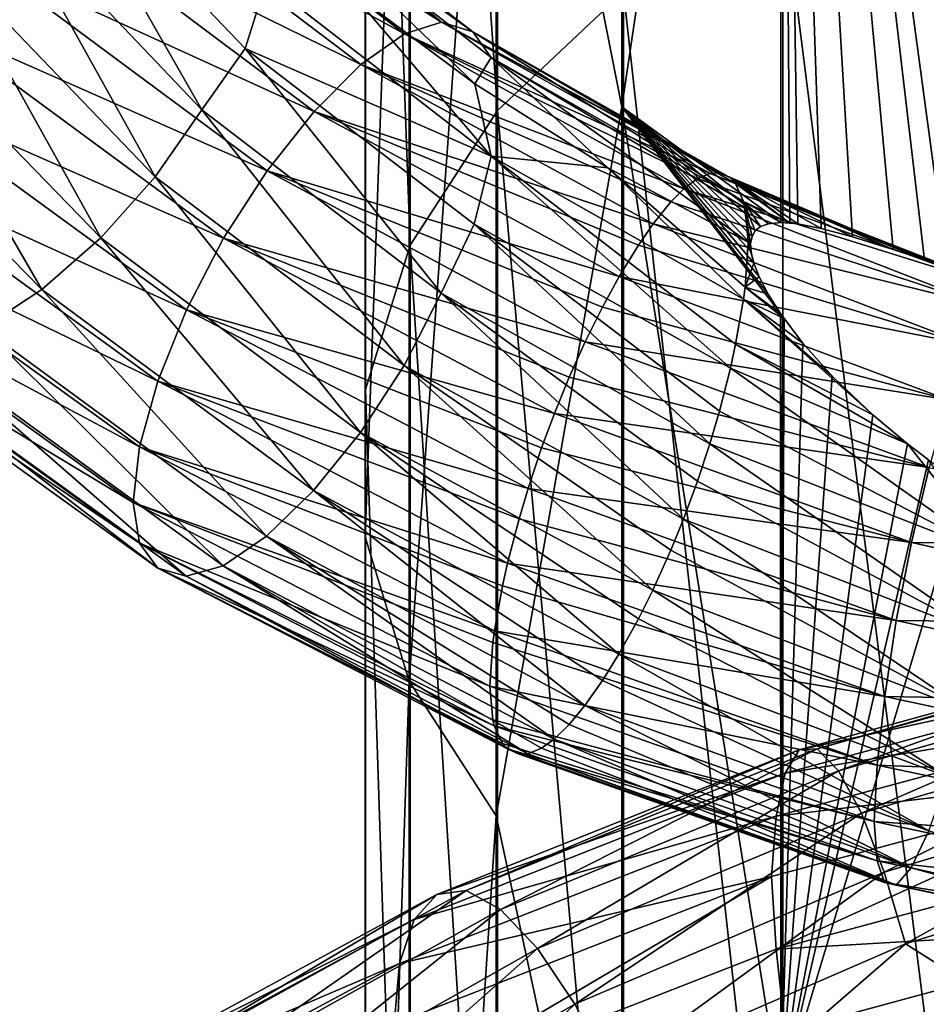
# Model space of a CAD drawing. Header units: metres. Extents: x -109 to 109, y -452 to 89.
# Tile 362 of 656: x -11.33 to -3.79, y -67.51 to -59.33. Entities that reach past the tile are written whole.
import ezdxf

# ---------------------------------------------------------------- set-up
doc = ezdxf.new("R2010")
doc.units = ezdxf.units.M
doc.layers.add('solid_k244270000c71_000_02', color=7, linetype='CONTINUOUS')

msp = doc.modelspace()

# ---------------------------------------------------------------- linework, layer by layer
at = {"layer": 'solid_k244270000c71_000_02'}
for points in [[(-8.079568, -49.626648, 802.334106), (-7.353192, -60.084064, 815.31958), (-7.353192, -48.41634, 803.416504)], [(-7.353192, -48.41634, 803.416504), (-7.353192, -60.084064, 815.31958), (-6.304805, -59.094032, 816.361084)], [(-8.452125, -50.923141, 801.174622), (-8.079568, -61.202744, 814.1427), (-8.079568, -49.626648, 802.334106)], [(-8.079568, -49.626648, 802.334106), (-8.079568, -61.202744, 814.1427), (-7.353192, -60.084064, 815.31958)], [(-6.320303, -50.138226, 790.194397), (-6.320303, -60.052864, 801.309692), (-7.364774, -54.758068, 797.745056)], [(-4.999055, -51.143112, 789.540894), (-6.320303, -60.052864, 801.309692), (-6.320303, -50.138226, 790.194397)], [(-8.454546, -52.249043, 799.988892), (-8.452125, -62.401081, 812.882019), (-8.452125, -50.923141, 801.174622)], [(-8.452125, -50.923141, 801.174622), (-8.452125, -62.401081, 812.882019), (-8.079568, -61.202744, 814.1427)], [(-4.999055, -51.143112, 789.540894), (-4.999177, -61.015141, 800.592041), (-6.320303, -60.052864, 801.309692)], [(-4.922729, -61.018848, 800.516785), (-4.999177, -61.015141, 800.592041), (-4.999055, -51.143112, 789.540894)], [(-4.857844, -61.026493, 800.458923), (-4.922729, -61.018848, 800.516785), (-4.999055, -51.143112, 789.540894)], [(-4.664335, -61.064194, 800.309448), (-4.857844, -61.026493, 800.458923), (-4.999055, -51.143112, 789.540894)], [(-4.403147, -61.134296, 800.144775), (-4.664335, -61.064194, 800.309448), (-4.999055, -51.143112, 789.540894)], [(-4.064228, -61.239521, 799.973267), (-4.403147, -61.134296, 800.144775), (-4.999055, -51.143112, 789.540894)], [(-3.802751, -61.324833, 799.86499), (-4.064228, -61.239521, 799.973267), (-4.999055, -51.143112, 789.540894)], [(-3.614272, -61.386795, 799.797546), (-3.802751, -61.324833, 799.86499), (-4.999055, -51.143112, 789.540894)], [(-3.458888, -55.403393, 793.174133), (-3.614272, -61.386795, 799.797546), (-4.999055, -51.143112, 789.540894)], [(-8.454546, -52.249043, 799.988892), (-8.454546, -63.626602, 811.592773), (-8.452125, -62.401081, 812.882019)], [(-8.086726, -53.546288, 798.828735), (-8.454546, -63.626602, 811.592773), (-8.454546, -52.249043, 799.988892)], [(-8.086726, -53.546288, 798.828735), (-8.086726, -64.825638, 810.331421), (-8.454546, -63.626602, 811.592773)], [(-7.364774, -54.758068, 797.745056), (-8.086726, -64.825638, 810.331421), (-8.086726, -53.546288, 798.828735)], [(-7.364774, -54.758068, 797.745056), (-7.364774, -65.945679, 809.153137), (-8.086726, -64.825638, 810.331421)], [(-6.320303, -60.052864, 801.309692), (-7.364774, -65.945679, 809.153137), (-7.364774, -54.758068, 797.745056)], [(-4.980319, -58.276005, 817.221619), (-3.437735, -70.479126, 828.963196), (-3.437735, -57.665802, 817.863586)], [(-9.808057, -57.81488, 800.373718), (-7.819092, -59.35041, 799.733765), (-10.1937, -57.864048, 799.819397)], [(-9.470781, -57.950878, 800.933594), (-7.819092, -59.35041, 799.733765), (-9.808057, -57.81488, 800.373718)], [(-11.493948, -58.310589, 803.688354), (-9.811501, -60.078236, 802.805603), (-11.067486, -57.878475, 803.454956)], [(-9.811501, -60.078236, 802.805603), (-9.450731, -59.567513, 802.639404), (-11.067486, -57.878475, 803.454956)], [(-9.27632, -59.014847, 802.371216), (-11.067486, -57.878475, 803.454956), (-9.450731, -59.567513, 802.639404)], [(-10.1937, -57.864048, 799.819397), (-8.126532, -59.445431, 799.140015), (-10.647407, -58.066452, 799.325378)], [(-7.819092, -59.35041, 799.733765), (-8.126532, -59.445431, 799.140015), (-10.1937, -57.864048, 799.819397)], [(-9.470781, -57.950878, 800.933594), (-7.559187, -59.429436, 800.333069), (-7.819092, -59.35041, 799.733765)], [(-9.279529, -58.18811, 801.48938), (-7.559187, -59.429436, 800.333069), (-9.470781, -57.950878, 800.933594)], [(-11.033219, -58.039371, 826.512878), (-12.257858, -59.879242, 825.399719), (-11.657866, -58.56633, 825.448608)], [(-11.845931, -59.180672, 826.575989), (-12.257858, -59.879242, 825.399719), (-11.033219, -58.039371, 826.512878)], [(-10.647407, -58.066452, 799.325378), (-8.488232, -59.701176, 798.598145), (-11.136742, -58.399944, 798.919434)], [(-8.126532, -59.445431, 799.140015), (-8.488232, -59.701176, 798.598145), (-10.647407, -58.066452, 799.325378)], [(-9.279529, -58.18811, 801.48938), (-8.580515, -59.086941, 801.746826), (-7.542921, -59.861629, 801.443481)], [(-9.279529, -58.18811, 801.48938), (-7.542921, -59.861629, 801.443481), (-7.406876, -59.642532, 800.905579)], [(-9.279529, -58.18811, 801.48938), (-7.406876, -59.642532, 800.905579), (-7.559187, -59.429436, 800.333069)], [(-11.946653, -58.81514, 803.734253), (-10.19794, -60.634396, 802.795959), (-11.493948, -58.310589, 803.688354)], [(-10.19794, -60.634396, 802.795959), (-9.811501, -60.078236, 802.805603), (-11.493948, -58.310589, 803.688354)], [(-6.304805, -59.094032, 816.361084), (-4.980319, -71.035332, 828.273987), (-4.980319, -58.276005, 817.221619)], [(-4.980319, -58.276005, 817.221619), (-4.980319, -71.035332, 828.273987), (-3.437735, -70.479126, 828.963196)], [(-11.136742, -58.399944, 798.919434), (-8.878335, -60.091621, 798.139099), (-11.626254, -58.83567, 798.625977)], [(-8.488232, -59.701176, 798.598145), (-8.878335, -60.091621, 798.139099), (-11.136742, -58.399944, 798.919434)], [(-12.478783, -59.260578, 803.630859), (-10.652178, -61.14135, 802.629089), (-11.946653, -58.81514, 803.734253)], [(-10.652178, -61.14135, 802.629089), (-10.19794, -60.634396, 802.795959), (-11.946653, -58.81514, 803.734253)], [(-11.626254, -58.83567, 798.625977), (-9.268579, -60.583691, 797.791199), (-12.080492, -59.345051, 798.469299)], [(-8.878335, -60.091621, 798.139099), (-9.268579, -60.583691, 797.791199), (-11.626254, -58.83567, 798.625977)], [(-9.27632, -59.014847, 802.371216), (-9.450731, -59.567513, 802.639404), (-7.405329, -60.463322, 801.779236)], [(-9.27632, -59.014847, 802.371216), (-7.405329, -60.463322, 801.779236), (-8.580515, -59.086941, 801.746826)], [(-7.405329, -60.463322, 801.779236), (-7.542921, -59.861629, 801.443481), (-8.580515, -59.086941, 801.746826)], [(-7.353192, -60.084064, 815.31958), (-6.304805, -71.780983, 827.349976), (-6.304805, -59.094032, 816.361084)], [(-6.304805, -59.094032, 816.361084), (-6.304805, -71.780983, 827.349976), (-4.980319, -71.035332, 828.273987)], [(-13.052236, -59.622086, 803.393799), (-11.14169, -61.56995, 802.325317), (-12.478783, -59.260578, 803.630859)], [(-11.14169, -61.56995, 802.325317), (-10.652178, -61.14135, 802.629089), (-12.478783, -59.260578, 803.630859)], [(-12.080492, -59.345051, 798.469299), (-9.630704, -61.144577, 797.582458), (-12.466932, -59.898079, 798.467041)], [(-9.268579, -60.583691, 797.791199), (-9.630704, -61.144577, 797.582458), (-12.080492, -59.345051, 798.469299)], [(-7.819092, -59.35041, 799.733765), (-5.585998, -60.605957, 799.338806), (-8.126532, -59.445431, 799.140015)], [(-7.819092, -59.35041, 799.733765), (-5.416039, -60.643307, 799.969055), (-5.508517, -60.601524, 799.603149)], [(-7.559187, -59.429436, 800.333069), (-5.416039, -60.643307, 799.969055), (-7.819092, -59.35041, 799.733765)], [(-7.819092, -59.35041, 799.733765), (-5.508517, -60.601524, 799.603149), (-5.585998, -60.605957, 799.338806)], [(-8.126532, -59.445431, 799.140015), (-5.804307, -60.734268, 798.718323), (-8.488232, -59.701176, 798.598145)], [(-8.126532, -59.445431, 799.140015), (-5.585998, -60.605957, 799.338806), (-5.69024, -60.649525, 799.023438)], [(-8.126532, -59.445431, 799.140015), (-5.69024, -60.649525, 799.023438), (-5.804307, -60.734268, 798.718323)], [(-7.559187, -59.429436, 800.333069), (-5.373916, -60.68972, 800.164978), (-5.416039, -60.643307, 799.969055)], [(-7.559187, -59.429436, 800.333069), (-5.307696, -60.839451, 800.554688), (-5.373916, -60.68972, 800.164978)], [(-7.406876, -59.642532, 800.905579), (-5.307696, -60.839451, 800.554688), (-7.559187, -59.429436, 800.333069)], [(-9.811501, -60.078236, 802.805603), (-7.821838, -61.602707, 802.138428), (-9.450731, -59.567513, 802.639404)], [(-7.821838, -61.602707, 802.138428), (-7.548242, -61.027176, 802.026367), (-9.450731, -59.567513, 802.639404)], [(-7.405329, -60.463322, 801.779236), (-9.450731, -59.567513, 802.639404), (-7.548242, -61.027176, 802.026367)], [(-11.631026, -61.893616, 801.911499), (-11.14169, -61.56995, 802.325317), (-13.052236, -59.622086, 803.393799)], [(-7.406876, -59.642532, 800.905579), (-7.542921, -59.861629, 801.443481), (-6.436108, -60.560139, 801.208069)], [(-7.406876, -59.642532, 800.905579), (-5.270255, -61.178139, 801.045288), (-5.295183, -60.892143, 800.654297)], [(-7.406876, -59.642532, 800.905579), (-6.436108, -60.560139, 801.208069), (-5.270255, -61.178139, 801.045288)], [(-7.406876, -59.642532, 800.905579), (-5.295183, -60.892143, 800.654297), (-5.307696, -60.839451, 800.554688)], [(-8.488232, -59.701176, 798.598145), (-6.060238, -61.026154, 798.143921), (-8.878335, -60.091621, 798.139099)], [(-8.488232, -59.701176, 798.598145), (-5.912486, -60.842968, 798.459595), (-6.060238, -61.026154, 798.143921)], [(-8.488232, -59.701176, 798.598145), (-5.804307, -60.734268, 798.718323), (-5.912486, -60.842968, 798.459595)], [(-7.405329, -60.463322, 801.779236), (-6.436108, -60.560139, 801.208069), (-7.542921, -59.861629, 801.443481)], [(-12.466932, -59.898079, 798.467041), (-9.938777, -61.740433, 797.533997), (-12.764866, -60.457623, 798.609863)], [(-9.630704, -61.144577, 797.582458), (-9.938777, -61.740433, 797.533997), (-12.466932, -59.898079, 798.467041)], [(-6.320303, -60.052864, 801.309692), (-6.320303, -70.789749, 811.632874), (-7.364774, -65.945679, 809.153137)], [(-4.999055, -68.295242, 807.749084), (-6.320303, -70.789749, 811.632874), (-6.320303, -60.052864, 801.309692)], [(-5.001446, -61.769688, 801.372131), (-4.999055, -68.295242, 807.749084), (-6.320303, -60.052864, 801.309692)], [(-5.103195, -61.609566, 801.315613), (-5.001446, -61.769688, 801.372131), (-6.320303, -60.052864, 801.309692)], [(-5.178629, -61.465115, 801.24939), (-5.103195, -61.609566, 801.315613), (-6.320303, -60.052864, 801.309692)], [(-5.223272, -61.351635, 801.18219), (-5.178629, -61.465115, 801.24939), (-6.320303, -60.052864, 801.309692)], [(-5.245468, -61.260628, 801.113342), (-5.223272, -61.351635, 801.18219), (-6.320303, -60.052864, 801.309692)], [(-5.249494, -61.18816, 801.043152), (-5.245468, -61.260628, 801.113342), (-6.320303, -60.052864, 801.309692)], [(-5.237923, -61.130501, 800.970581), (-5.249494, -61.18816, 801.043152), (-6.320303, -60.052864, 801.309692)], [(-5.211132, -61.0844, 800.892944), (-5.237923, -61.130501, 800.970581), (-6.320303, -60.052864, 801.309692)], [(-5.166687, -61.048676, 800.806702), (-5.211132, -61.0844, 800.892944), (-6.320303, -60.052864, 801.309692)], [(-5.099658, -61.024536, 800.708618), (-5.166687, -61.048676, 800.806702), (-6.320303, -60.052864, 801.309692)], [(-4.999177, -61.015141, 800.592041), (-5.099658, -61.024536, 800.708618), (-6.320303, -60.052864, 801.309692)], [(-10.19794, -60.634396, 802.795959), (-8.129911, -62.20129, 802.082275), (-9.811501, -60.078236, 802.805603)], [(-8.129911, -62.20129, 802.082275), (-7.821838, -61.602707, 802.138428), (-9.811501, -60.078236, 802.805603)], [(-8.878335, -60.091621, 798.139099), (-6.341973, -61.463356, 797.637634), (-9.268579, -60.583691, 797.791199)], [(-8.878335, -60.091621, 798.139099), (-6.181567, -61.201405, 797.911682), (-6.341973, -61.463356, 797.637634)], [(-8.878335, -60.091621, 798.139099), (-6.060238, -61.026154, 798.143921), (-6.181567, -61.201405, 797.911682)], [(-8.079568, -61.202744, 814.1427), (-7.353192, -72.683418, 826.231689), (-7.353192, -60.084064, 815.31958)], [(-7.353192, -60.084064, 815.31958), (-7.353192, -72.683418, 826.231689), (-6.304805, -71.780983, 827.349976)], [(-12.764866, -60.457623, 798.609863), (-10.176293, -62.331852, 797.639099), (-12.956569, -60.985062, 798.882446)], [(-9.938777, -61.740433, 797.533997), (-10.176293, -62.331852, 797.639099), (-12.764866, -60.457623, 798.609863)], [(-7.405329, -60.463322, 801.779236), (-7.548242, -61.027176, 802.026367), (-5.417439, -62.225189, 801.647339)], [(-7.405329, -60.463322, 801.779236), (-5.417439, -62.225189, 801.647339), (-5.373916, -62.026531, 801.587341)], [(-7.405329, -60.463322, 801.779236), (-5.373916, -62.026531, 801.587341), (-5.30843, -61.652065, 801.416748)], [(-7.405329, -60.463322, 801.779236), (-5.30843, -61.652065, 801.416748), (-6.436108, -60.560139, 801.208069)], [(-9.268579, -60.583691, 797.791199), (-6.624467, -62.005466, 797.243103), (-9.630704, -61.144577, 797.582458)], [(-9.268579, -60.583691, 797.791199), (-6.480742, -61.716518, 797.429504), (-6.624467, -62.005466, 797.243103)], [(-9.268579, -60.583691, 797.791199), (-6.341973, -61.463356, 797.637634), (-6.480742, -61.716518, 797.429504)], [(-6.436108, -60.560139, 801.208069), (-5.295183, -61.550701, 801.35498), (-5.270255, -61.178139, 801.045288)], [(-6.436108, -60.560139, 801.208069), (-5.30843, -61.652065, 801.416748), (-5.295183, -61.550701, 801.35498)], [(-5.69024, -60.649525, 799.023438), (-5.585998, -60.605957, 799.338806), (-3.202765, -61.546757, 799.220276)], [(-5.585998, -60.605957, 799.338806), (-5.508517, -60.601524, 799.603149), (-3.802751, -61.324833, 799.86499)], [(-5.585998, -60.605957, 799.338806), (-3.802751, -61.324833, 799.86499), (-3.614272, -61.386795, 799.797546)], [(-5.585998, -60.605957, 799.338806), (-3.614272, -61.386795, 799.797546), (-3.469461, -61.434212, 799.751099)], [(-3.202765, -61.546757, 799.220276), (-5.585998, -60.605957, 799.338806), (-3.469461, -61.434212, 799.751099)], [(-5.508517, -60.601524, 799.603149), (-5.416039, -60.643307, 799.969055), (-3.802751, -61.324833, 799.86499)], [(-10.652178, -61.14135, 802.629089), (-8.492035, -62.758747, 801.862427), (-10.19794, -60.634396, 802.795959)], [(-8.492035, -62.758747, 801.862427), (-8.129911, -62.20129, 802.082275), (-10.19794, -60.634396, 802.795959)], [(-5.69024, -60.649525, 799.023438), (-3.202765, -61.546757, 799.220276), (-5.804307, -60.734268, 798.718323)], [(-5.416039, -60.643307, 799.969055), (-4.922729, -61.018848, 800.516785), (-4.857844, -61.026493, 800.458923)], [(-5.373916, -60.68972, 800.164978), (-4.922729, -61.018848, 800.516785), (-5.416039, -60.643307, 799.969055)], [(-5.416039, -60.643307, 799.969055), (-4.857844, -61.026493, 800.458923), (-4.664335, -61.064194, 800.309448)], [(-5.416039, -60.643307, 799.969055), (-4.664335, -61.064194, 800.309448), (-4.403147, -61.134296, 800.144775)], [(-5.416039, -60.643307, 799.969055), (-4.403147, -61.134296, 800.144775), (-4.064228, -61.239521, 799.973267)], [(-5.416039, -60.643307, 799.969055), (-4.064228, -61.239521, 799.973267), (-3.802751, -61.324833, 799.86499)], [(-5.373916, -60.68972, 800.164978), (-5.307696, -60.839451, 800.554688), (-4.922729, -61.018848, 800.516785)], [(-5.804307, -60.734268, 798.718323), (-3.302074, -61.705887, 798.576538), (-5.912486, -60.842968, 798.459595)], [(-5.804307, -60.734268, 798.718323), (-3.202765, -61.546757, 799.220276), (-3.302074, -61.705887, 798.576538)], [(-3.302074, -61.705887, 798.576538), (-6.060238, -61.026154, 798.143921), (-5.912486, -60.842968, 798.459595)], [(-5.307696, -60.839451, 800.554688), (-5.249494, -61.18816, 801.043152), (-5.237923, -61.130501, 800.970581)], [(-5.307696, -60.839451, 800.554688), (-5.259877, -61.183151, 801.04425), (-5.249494, -61.18816, 801.043152)], [(-5.307696, -60.839451, 800.554688), (-5.237923, -61.130501, 800.970581), (-5.211132, -61.0844, 800.892944)], [(-5.307696, -60.839451, 800.554688), (-5.211132, -61.0844, 800.892944), (-5.166687, -61.048676, 800.806702)], [(-5.307696, -60.839451, 800.554688), (-5.166687, -61.048676, 800.806702), (-5.099658, -61.024536, 800.708618)], [(-5.307696, -60.839451, 800.554688), (-5.099658, -61.024536, 800.708618), (-4.999177, -61.015141, 800.592041)], [(-5.307696, -60.839451, 800.554688), (-4.999177, -61.015141, 800.592041), (-4.922729, -61.018848, 800.516785)], [(-5.307696, -60.839451, 800.554688), (-5.295183, -60.892143, 800.654297), (-5.259877, -61.183151, 801.04425)], [(-5.295183, -60.892143, 800.654297), (-5.270255, -61.178139, 801.045288), (-5.259877, -61.183151, 801.04425)], [(-12.956569, -60.985062, 798.882446), (-10.329122, -62.87838, 797.884827), (-13.024238, -61.44165, 799.269653)], [(-10.176293, -62.331852, 797.639099), (-10.329122, -62.87838, 797.884827), (-12.956569, -60.985062, 798.882446)], [(-7.821838, -61.602707, 802.138428), (-5.587961, -62.852268, 801.722046), (-7.548242, -61.027176, 802.026367)], [(-7.548242, -61.027176, 802.026367), (-5.587961, -62.852268, 801.722046), (-5.508517, -62.581779, 801.710205)], [(-7.548242, -61.027176, 802.026367), (-5.508517, -62.581779, 801.710205), (-5.417439, -62.225189, 801.647339)], [(-6.060238, -61.026154, 798.143921), (-3.449044, -62.026958, 797.973206), (-6.181567, -61.201405, 797.911682)], [(-3.302074, -61.705887, 798.576538), (-3.449044, -62.026958, 797.973206), (-6.060238, -61.026154, 798.143921)], [(-11.14169, -61.56995, 802.325317), (-8.88228, -63.242374, 801.502808), (-10.652178, -61.14135, 802.629089)], [(-8.88228, -63.242374, 801.502808), (-8.492035, -62.758747, 801.862427), (-10.652178, -61.14135, 802.629089)], [(-9.630704, -61.144577, 797.582458), (-6.880952, -62.60099, 796.997253), (-9.938777, -61.740433, 797.533997)], [(-9.630704, -61.144577, 797.582458), (-6.757301, -62.299416, 797.100098), (-6.880952, -62.60099, 796.997253)], [(-9.630704, -61.144577, 797.582458), (-6.624467, -62.005466, 797.243103), (-6.757301, -62.299416, 797.100098)], [(-8.452125, -62.401081, 812.882019), (-8.079568, -73.703125, 824.96814), (-8.079568, -61.202744, 814.1427)], [(-8.079568, -61.202744, 814.1427), (-8.079568, -73.703125, 824.96814), (-7.353192, -72.683418, 826.231689)], [(-3.449044, -62.026958, 797.973206), (-6.341973, -61.463356, 797.637634), (-6.181567, -61.201405, 797.911682)], [(-5.295183, -61.550701, 801.35498), (-5.223272, -61.351635, 801.18219), (-5.270255, -61.178139, 801.045288)], [(-5.270255, -61.178139, 801.045288), (-5.223272, -61.351635, 801.18219), (-5.245468, -61.260628, 801.113342)], [(-5.259877, -61.183151, 801.04425), (-5.270255, -61.178139, 801.045288), (-5.245468, -61.260628, 801.113342)], [(-5.259877, -61.183151, 801.04425), (-5.245468, -61.260628, 801.113342), (-5.249494, -61.18816, 801.043152)], [(-5.295183, -61.550701, 801.35498), (-5.178629, -61.465115, 801.24939), (-5.223272, -61.351635, 801.18219)], [(-13.024238, -61.44165, 799.269653), (-10.381659, -63.340355, 798.258118), (-12.957888, -61.791096, 799.748413)], [(-10.329122, -62.87838, 797.884827), (-10.381659, -63.340355, 798.258118), (-13.024238, -61.44165, 799.269653)], [(-6.341973, -61.463356, 797.637634), (-3.607556, -62.487411, 797.445923), (-6.480742, -61.716518, 797.429504)], [(-3.449044, -62.026958, 797.973206), (-3.607556, -62.487411, 797.445923), (-6.341973, -61.463356, 797.637634)], [(-5.295183, -61.550701, 801.35498), (-5.103195, -61.609566, 801.315613), (-5.178629, -61.465115, 801.24939)], [(-11.631026, -61.893616, 801.911499), (-9.272384, -63.621712, 801.034607), (-11.14169, -61.56995, 802.325317)], [(-9.272384, -63.621712, 801.034607), (-8.88228, -63.242374, 801.502808), (-11.14169, -61.56995, 802.325317)], [(-8.129911, -62.20129, 802.082275), (-5.806716, -63.479309, 801.630737), (-7.821838, -61.602707, 802.138428)], [(-7.821838, -61.602707, 802.138428), (-5.69024, -63.163353, 801.698181), (-5.587961, -62.852268, 801.722046)], [(-7.821838, -61.602707, 802.138428), (-5.806716, -63.479309, 801.630737), (-5.69024, -63.163353, 801.698181)], [(-5.295183, -61.550701, 801.35498), (-5.30843, -61.652065, 801.416748), (-4.971287, -61.812832, 801.385071)], [(-5.295183, -61.550701, 801.35498), (-5.001446, -61.769688, 801.372131), (-5.103195, -61.609566, 801.315613)], [(-5.295183, -61.550701, 801.35498), (-4.985667, -61.792446, 801.379028), (-5.001446, -61.769688, 801.372131)], [(-5.295183, -61.550701, 801.35498), (-4.971287, -61.812832, 801.385071), (-4.985667, -61.792446, 801.379028)], [(-5.373916, -62.026531, 801.587341), (-4.233225, -62.613369, 801.521851), (-5.30843, -61.652065, 801.416748)], [(-5.30843, -61.652065, 801.416748), (-4.233225, -62.613369, 801.521851), (-4.570248, -62.290562, 801.484314)], [(-5.30843, -61.652065, 801.416748), (-4.570248, -62.290562, 801.484314), (-4.814408, -62.016968, 801.435974)], [(-5.30843, -61.652065, 801.416748), (-4.814408, -62.016968, 801.435974), (-4.971287, -61.812832, 801.385071)], [(-9.938777, -61.740433, 797.533997), (-7.099749, -63.225765, 796.913818), (-10.176293, -62.331852, 797.639099)], [(-9.938777, -61.740433, 797.533997), (-6.987163, -62.88731, 796.938477), (-7.099749, -63.225765, 796.913818)], [(-9.938777, -61.740433, 797.533997), (-6.880952, -62.60099, 796.997253), (-6.987163, -62.88731, 796.938477)], [(-3.607556, -62.487411, 797.445923), (-6.624467, -62.005466, 797.243103), (-6.480742, -61.716518, 797.429504)], [(-4.985667, -61.792446, 801.379028), (-4.999055, -68.295242, 807.749084), (-5.001446, -61.769688, 801.372131)], [(-12.957888, -61.791096, 799.748413), (-10.330173, -63.678188, 798.738647), (-12.767336, -62.025227, 800.294128)], [(-10.381659, -63.340355, 798.258118), (-10.330173, -63.678188, 798.738647), (-12.957888, -61.791096, 799.748413)], [(-4.985667, -61.792446, 801.379028), (-4.971287, -61.812832, 801.385071), (-4.999055, -68.295242, 807.749084)], [(-4.971287, -61.812832, 801.385071), (-4.814408, -62.016968, 801.435974), (-4.999055, -68.295242, 807.749084)], [(-12.084732, -62.086037, 801.414368), (-9.634084, -63.866566, 800.488525), (-11.631026, -61.893616, 801.911499)], [(-9.634084, -63.866566, 800.488525), (-9.272384, -63.621712, 801.034607), (-11.631026, -61.893616, 801.911499)], [(-6.624467, -62.005466, 797.243103), (-3.766125, -63.04895, 797.027832), (-6.757301, -62.299416, 797.100098)], [(-3.607556, -62.487411, 797.445923), (-3.766125, -63.04895, 797.027832), (-6.624467, -62.005466, 797.243103)], [(-4.814408, -62.016968, 801.435974), (-4.570248, -62.290562, 801.484314), (-4.999055, -68.295242, 807.749084)], [(-12.767336, -62.025227, 800.294128), (-10.178263, -63.887611, 799.300049), (-12.470375, -62.127697, 800.862671)], [(-10.330173, -63.678188, 798.738647), (-10.178263, -63.887611, 799.300049), (-12.767336, -62.025227, 800.294128)], [(-12.470375, -62.127697, 800.862671), (-9.941523, -63.953812, 799.897095), (-12.084732, -62.086037, 801.414368)], [(-9.941523, -63.953812, 799.897095), (-9.634084, -63.866566, 800.488525), (-12.084732, -62.086037, 801.414368)], [(-5.373916, -62.026531, 801.587341), (-5.417439, -62.225189, 801.647339), (-3.944246, -62.854706, 801.541016)], [(-5.373916, -62.026531, 801.587341), (-3.944246, -62.854706, 801.541016), (-4.233225, -62.613369, 801.521851)], [(-10.178263, -63.887611, 799.300049), (-9.941523, -63.953812, 799.897095), (-12.470375, -62.127697, 800.862671)], [(-8.492035, -62.758747, 801.862427), (-6.062975, -64.070236, 801.373413), (-8.129911, -62.20129, 802.082275)], [(-8.129911, -62.20129, 802.082275), (-5.912486, -63.738091, 801.540039), (-5.806716, -63.479309, 801.630737)], [(-8.129911, -62.20129, 802.082275), (-6.062975, -64.070236, 801.373413), (-5.912486, -63.738091, 801.540039)], [(-5.417439, -62.225189, 801.647339), (-5.508517, -62.581779, 801.710205), (-3.209458, -63.788403, 801.585999)], [(-5.417439, -62.225189, 801.647339), (-3.209458, -63.788403, 801.585999), (-3.944246, -62.854706, 801.541016)], [(-10.176293, -62.331852, 797.639099), (-7.270332, -63.844959, 796.990417), (-10.329122, -62.87838, 797.884827)], [(-10.176293, -62.331852, 797.639099), (-7.174659, -63.477299, 796.925659), (-7.270332, -63.844959, 796.990417)], [(-10.176293, -62.331852, 797.639099), (-7.099749, -63.225765, 796.913818), (-7.174659, -63.477299, 796.925659)], [(-3.766125, -63.04895, 797.027832), (-6.880952, -62.60099, 796.997253), (-6.757301, -62.299416, 797.100098)], [(-4.570248, -62.290562, 801.484314), (-4.233225, -62.613369, 801.521851), (-4.999055, -68.295242, 807.749084)], [(-8.454546, -63.626602, 811.592773), (-8.452125, -74.795433, 823.614563), (-8.452125, -62.401081, 812.882019)], [(-8.452125, -62.401081, 812.882019), (-8.452125, -74.795433, 823.614563), (-8.079568, -73.703125, 824.96814)], [(-5.508517, -62.581779, 801.710205), (-5.587961, -62.852268, 801.722046), (-3.209458, -63.788403, 801.585999)], [(-6.880952, -62.60099, 796.997253), (-3.913268, -63.673557, 796.75177), (-6.987163, -62.88731, 796.938477)], [(-3.766125, -63.04895, 797.027832), (-3.913268, -63.673557, 796.75177), (-6.880952, -62.60099, 796.997253)], [(-4.233225, -62.613369, 801.521851), (-3.944246, -62.854706, 801.541016), (-4.999055, -68.295242, 807.749084)], [(-8.88228, -63.242374, 801.502808), (-6.344807, -64.601738, 800.967163), (-8.492035, -62.758747, 801.862427)], [(-8.492035, -62.758747, 801.862427), (-6.181567, -64.307167, 801.216248), (-6.062975, -64.070236, 801.373413)], [(-8.492035, -62.758747, 801.862427), (-6.344807, -64.601738, 800.967163), (-6.181567, -64.307167, 801.216248)], [(-10.329122, -62.87838, 797.884827), (-7.379275, -64.406311, 797.216309), (-10.381659, -63.340355, 798.258118)], [(-10.329122, -62.87838, 797.884827), (-7.312658, -64.03434, 797.047607), (-7.379275, -64.406311, 797.216309)], [(-10.329122, -62.87838, 797.884827), (-7.270332, -63.844959, 796.990417), (-7.312658, -64.03434, 797.047607)], [(-3.913268, -63.673557, 796.75177), (-7.099749, -63.225765, 796.913818), (-6.987163, -62.88731, 796.938477)], [(-5.69024, -63.163353, 801.698181), (-3.291858, -64.453339, 801.469727), (-5.587961, -62.852268, 801.722046)], [(-3.291858, -64.453339, 801.469727), (-3.209458, -63.788403, 801.585999), (-5.587961, -62.852268, 801.722046)], [(-3.944246, -62.854706, 801.541016), (-3.770648, -62.987225, 801.549561), (-4.999055, -68.295242, 807.749084)], [(-3.209458, -63.788403, 801.585999), (-3.770648, -62.987225, 801.549561), (-3.944246, -62.854706, 801.541016)], [(-3.770648, -62.987225, 801.549561), (-3.471544, -63.196953, 801.561523), (-4.999055, -68.295242, 807.749084)], [(-3.766125, -63.04895, 797.027832), (-0.793774, -63.719028, 797.154236), (-3.913268, -63.673557, 796.75177)], [(-5.69024, -63.163353, 801.698181), (-5.806716, -63.479309, 801.630737), (-3.291858, -64.453339, 801.469727)], [(-9.272384, -63.621712, 801.034607), (-6.627182, -65.02787, 800.449646), (-8.88228, -63.242374, 801.502808)], [(-8.88228, -63.242374, 801.502808), (-6.480742, -64.820335, 800.731995), (-6.344807, -64.601738, 800.967163)], [(-8.88228, -63.242374, 801.502808), (-6.627182, -65.02787, 800.449646), (-6.480742, -64.820335, 800.731995)], [(-7.099749, -63.225765, 796.913818), (-4.038448, -64.322647, 796.643433), (-7.174659, -63.477299, 796.925659)], [(-3.913268, -63.673557, 796.75177), (-4.038448, -64.322647, 796.643433), (-7.099749, -63.225765, 796.913818)], [(-3.471544, -63.196953, 801.561523), (-3.458888, -69.291794, 807.460571), (-4.999055, -68.295242, 807.749084)], [(-10.381659, -63.340355, 798.258118), (-7.392396, -64.504311, 797.275879), (-7.417396, -64.867897, 797.577515)], [(-10.381659, -63.340355, 798.258118), (-7.417396, -64.867897, 797.577515), (-10.330173, -63.678188, 798.738647)], [(-10.381659, -63.340355, 798.258118), (-7.379275, -64.406311, 797.216309), (-7.392396, -64.504311, 797.275879)], [(-4.038448, -64.322647, 796.643433), (-7.270332, -63.844959, 796.990417), (-7.174659, -63.477299, 796.925659)], [(-5.912486, -63.738091, 801.540039), (-3.45059, -65.069588, 801.181335), (-5.806716, -63.479309, 801.630737)], [(-3.45059, -65.069588, 801.181335), (-3.291858, -64.453339, 801.469727), (-5.806716, -63.479309, 801.630737)], [(-9.634084, -63.866566, 800.488525), (-6.883356, -65.308601, 799.869995), (-9.272384, -63.621712, 801.034607)], [(-9.272384, -63.621712, 801.034607), (-6.757301, -65.185265, 800.170654), (-6.627182, -65.02787, 800.449646)], [(-9.272384, -63.621712, 801.034607), (-6.883356, -65.308601, 799.869995), (-6.757301, -65.185265, 800.170654)], [(-8.454546, -63.626602, 811.592773), (-8.454546, -75.912521, 822.230286), (-8.452125, -74.795433, 823.614563)], [(-8.086726, -64.825638, 810.331421), (-8.454546, -75.912521, 822.230286), (-8.454546, -63.626602, 811.592773)], [(-10.330173, -63.678188, 798.738647), (-7.392396, -65.146439, 797.959106), (-7.380006, -65.197212, 798.055359)], [(-10.330173, -63.678188, 798.738647), (-7.380006, -65.197212, 798.055359), (-10.178263, -63.887611, 799.300049)], [(-10.330173, -63.678188, 798.738647), (-7.417396, -64.867897, 797.577515), (-7.392396, -65.146439, 797.959106)], [(-5.912486, -63.738091, 801.540039), (-6.062975, -64.070236, 801.373413), (-3.45059, -65.069588, 801.181335)], [(-3.913268, -63.673557, 796.75177), (-0.824787, -64.35408, 796.865173), (-4.038448, -64.322647, 796.643433)], [(-0.793774, -63.719028, 797.154236), (-0.824787, -64.35408, 796.865173), (-3.913268, -63.673557, 796.75177)], [(-10.178263, -63.887611, 799.300049), (-7.312658, -65.345123, 798.442322), (-7.271729, -65.389305, 798.628906)], [(-10.178263, -63.887611, 799.300049), (-7.271729, -65.389305, 798.628906), (-9.941523, -63.953812, 799.897095)], [(-10.178263, -63.887611, 799.300049), (-7.380006, -65.197212, 798.055359), (-7.312658, -65.345123, 798.442322)], [(-9.941523, -63.953812, 799.897095), (-7.101712, -65.428993, 799.251343), (-9.634084, -63.866566, 800.488525)], [(-9.634084, -63.866566, 800.488525), (-6.987163, -65.382996, 799.593933), (-6.883356, -65.308601, 799.869995)], [(-9.634084, -63.866566, 800.488525), (-7.101712, -65.428993, 799.251343), (-6.987163, -65.382996, 799.593933)], [(-7.270332, -63.844959, 796.990417), (-4.134959, -64.953957, 796.699524), (-7.312658, -64.03434, 797.047607)], [(-4.038448, -64.322647, 796.643433), (-4.134959, -64.953957, 796.699524), (-7.270332, -63.844959, 796.990417)], [(-9.941523, -63.953812, 799.897095), (-7.174659, -65.432335, 799.005859), (-7.101712, -65.428993, 799.251343)], [(-9.941523, -63.953812, 799.897095), (-7.271729, -65.389305, 798.628906), (-7.174659, -65.432335, 799.005859)], [(-4.134959, -64.953957, 796.699524), (-7.379275, -64.406311, 797.216309), (-7.312658, -64.03434, 797.047607)], [(-6.181567, -64.307167, 801.216248), (-3.609159, -65.620979, 800.749939), (-6.062975, -64.070236, 801.373413)], [(-3.609159, -65.620979, 800.749939), (-3.45059, -65.069588, 801.181335), (-6.062975, -64.070236, 801.373413)], [(-6.181567, -64.307167, 801.216248), (-6.344807, -64.601738, 800.967163), (-3.609159, -65.620979, 800.749939)], [(-4.038448, -64.322647, 796.643433), (-0.851171, -65.012123, 796.745117), (-4.134959, -64.953957, 796.699524)], [(-0.824787, -64.35408, 796.865173), (-0.851171, -65.012123, 796.745117), (-4.038448, -64.322647, 796.643433)], [(-7.392396, -64.504311, 797.275879), (-7.379275, -64.406311, 797.216309), (-4.197058, -65.524734, 796.910034)], [(-4.134959, -64.953957, 796.699524), (-4.197058, -65.524734, 796.910034), (-7.379275, -64.406311, 797.216309)], [(-7.392396, -64.504311, 797.275879), (-4.197058, -65.524734, 796.910034), (-7.417396, -64.867897, 797.577515)], [(-1.6813, -64.527657, 845.197144), (-4.845738, -65.39743, 845.135254), (-1.721479, -64.711304, 845.884888)], [(-4.695534, -65.387337, 844.441956), (-4.845738, -65.39743, 845.135254), (-1.6813, -64.527657, 845.197144)], [(-1.629184, -64.529739, 844.488953), (-4.695534, -65.387337, 844.441956), (-1.6813, -64.527657, 845.197144)], [(-4.518977, -65.570374, 843.776489), (-4.695534, -65.387337, 844.441956), (-1.629184, -64.529739, 844.488953)], [(-1.567925, -64.727196, 843.806885), (-4.518977, -65.570374, 843.776489), (-1.629184, -64.529739, 844.488953)], [(-6.480742, -64.820335, 800.731995), (-3.767671, -66.068672, 800.211792), (-6.344807, -64.601738, 800.967163)], [(-3.767671, -66.068672, 800.211792), (-3.609159, -65.620979, 800.749939), (-6.344807, -64.601738, 800.967163)], [(-1.721479, -64.711304, 845.884888), (-4.961541, -65.590347, 845.810547), (-1.747332, -65.061592, 846.503906)], [(-4.845738, -65.39743, 845.135254), (-4.961541, -65.590347, 845.810547), (-1.721479, -64.711304, 845.884888)], [(-4.32871, -65.922981, 843.179138), (-4.518977, -65.570374, 843.776489), (-1.567925, -64.727196, 843.806885)], [(-1.501909, -65.09539, 843.192505), (-4.32871, -65.922981, 843.179138), (-1.567925, -64.727196, 843.806885)], [(-8.086726, -64.825638, 810.331421), (-8.086726, -77.00547, 820.875916), (-8.454546, -75.912521, 822.230286)], [(-7.364774, -65.945679, 809.153137), (-8.086726, -77.00547, 820.875916), (-8.086726, -64.825638, 810.331421)], [(-7.392396, -65.146439, 797.959106), (-7.417396, -64.867897, 797.577515), (-4.222309, -65.99131, 797.265686)], [(-4.197058, -65.524734, 796.910034), (-4.222309, -65.99131, 797.265686), (-7.417396, -64.867897, 797.577515)], [(-6.480742, -64.820335, 800.731995), (-6.627182, -65.02787, 800.449646), (-3.767671, -66.068672, 800.211792)], [(-4.134959, -64.953957, 796.699524), (-0.871512, -65.650406, 796.791321), (-4.197058, -65.524734, 796.910034)], [(-0.851171, -65.012123, 796.745117), (-0.871512, -65.650406, 796.791321), (-4.134959, -64.953957, 796.699524)], [(-6.757301, -65.185265, 800.170654), (-3.914641, -66.377693, 799.603088), (-6.627182, -65.02787, 800.449646)], [(-3.914641, -66.377693, 799.603088), (-3.767671, -66.068672, 800.211792), (-6.627182, -65.02787, 800.449646)], [(-1.747332, -65.061592, 846.503906), (-5.036054, -65.946465, 846.420349), (-1.7635, -65.559395, 847.005615)], [(-4.961541, -65.590347, 845.810547), (-5.036054, -65.946465, 846.420349), (-1.747332, -65.061592, 846.503906)], [(-4.138512, -66.413284, 842.688538), (-4.32871, -65.922981, 843.179138), (-1.501909, -65.09539, 843.192505)], [(-1.435917, -65.601295, 842.685547), (-4.138512, -66.413284, 842.688538), (-1.501909, -65.09539, 843.192505)], [(-7.392396, -65.146439, 797.959106), (-4.222309, -65.99131, 797.265686), (-7.380006, -65.197212, 798.055359)], [(-7.312658, -65.345123, 798.442322), (-7.380006, -65.197212, 798.055359), (-4.197485, -66.318489, 797.746826)], [(-4.222309, -65.99131, 797.265686), (-4.197485, -66.318489, 797.746826), (-7.380006, -65.197212, 798.055359)], [(-6.757301, -65.185265, 800.170654), (-6.883356, -65.308601, 799.869995), (-3.914641, -66.377693, 799.603088)], [(-7.312658, -65.345123, 798.442322), (-4.197485, -66.318489, 797.746826), (-7.271729, -65.389305, 798.628906)], [(-6.987163, -65.382996, 799.593933), (-4.039564, -66.520508, 798.960938), (-6.883356, -65.308601, 799.869995)], [(-4.039564, -66.520508, 798.960938), (-3.914641, -66.377693, 799.603088), (-6.883356, -65.308601, 799.869995)], [(-4.845738, -65.39743, 845.135254), (-7.858271, -66.597893, 844.634216), (-4.961541, -65.590347, 845.810547)], [(-7.614687, -66.566246, 843.970093), (-7.858271, -66.597893, 844.634216), (-4.845738, -65.39743, 845.135254)], [(-4.695534, -65.387337, 844.441956), (-7.614687, -66.566246, 843.970093), (-4.845738, -65.39743, 845.135254)], [(-7.328368, -66.723312, 843.337402), (-7.614687, -66.566246, 843.970093), (-4.695534, -65.387337, 844.441956)], [(-4.518977, -65.570374, 843.776489), (-7.328368, -66.723312, 843.337402), (-4.695534, -65.387337, 844.441956)], [(-7.174659, -65.432335, 799.005859), (-7.271729, -65.389305, 798.628906), (-4.135759, -66.498268, 798.32782)], [(-4.197485, -66.318489, 797.746826), (-4.135759, -66.498268, 798.32782), (-7.271729, -65.389305, 798.628906)], [(-7.174659, -65.432335, 799.005859), (-4.135759, -66.498268, 798.32782), (-7.101712, -65.428993, 799.251343)], [(-6.987163, -65.382996, 799.593933), (-7.101712, -65.428993, 799.251343), (-4.039564, -66.520508, 798.960938)], [(-4.135759, -66.498268, 798.32782), (-4.039564, -66.520508, 798.960938), (-7.101712, -65.428993, 799.251343)], [(-4.197058, -65.524734, 796.910034), (-0.8846, -66.225761, 796.994629), (-4.222309, -65.99131, 797.265686)], [(-0.871512, -65.650406, 796.791321), (-0.8846, -66.225761, 796.994629), (-4.197058, -65.524734, 796.910034)], [(-4.961541, -65.590347, 845.810547), (-8.046067, -66.806793, 845.285706), (-5.036054, -65.946465, 846.420349)], [(-7.858271, -66.597893, 844.634216), (-8.046067, -66.806793, 845.285706), (-4.961541, -65.590347, 845.810547)], [(-7.019814, -67.047485, 842.774353), (-7.328368, -66.723312, 843.337402), (-4.518977, -65.570374, 843.776489)], [(-4.32871, -65.922981, 843.179138), (-7.019814, -67.047485, 842.774353), (-4.518977, -65.570374, 843.776489)], [(-1.7635, -65.559395, 847.005615), (-5.074991, -66.448753, 846.915283), (-5.036566, -67.052238, 847.256226)], [(-5.036054, -65.946465, 846.420349), (-5.074991, -66.448753, 846.915283), (-1.7635, -65.559395, 847.005615)], [(-1.7635, -65.559395, 847.005615), (-5.036566, -67.052238, 847.256226), (-1.74751, -66.167877, 847.34552)], [(-3.962162, -67.009659, 842.343018), (-4.138512, -66.413284, 842.688538), (-1.435917, -65.601295, 842.685547)], [(-1.37473, -66.212105, 842.3255), (-3.962162, -67.009659, 842.343018), (-1.435917, -65.601295, 842.685547)], [(-5.036054, -65.946465, 846.420349), (-8.166903, -67.172409, 845.878479), (-5.074991, -66.448753, 846.915283)], [(-8.046067, -66.806793, 845.285706), (-8.166903, -67.172409, 845.878479), (-5.036054, -65.946465, 846.420349)], [(-7.364774, -65.945679, 809.153137), (-7.364774, -78.026413, 819.61084), (-8.086726, -77.00547, 820.875916)], [(-6.320303, -70.789749, 811.632874), (-7.364774, -78.026413, 819.61084), (-7.364774, -65.945679, 809.153137)], [(-6.711371, -67.509041, 842.3172), (-7.019814, -67.047485, 842.774353), (-4.32871, -65.922981, 843.179138)], [(-4.138512, -66.413284, 842.688538), (-6.711371, -67.509041, 842.3172), (-4.32871, -65.922981, 843.179138)], [(-4.222309, -65.99131, 797.265686), (-0.884587, -66.695709, 797.346436), (-4.197485, -66.318489, 797.746826)], [(-0.8846, -66.225761, 796.994629), (-0.884587, -66.695709, 797.346436), (-4.222309, -65.99131, 797.265686)], [(-3.914641, -66.377693, 799.603088), (-0.825076, -67.060593, 799.701721), (-3.767671, -66.068672, 800.211792)], [(-1.74751, -66.167877, 847.34552), (-5.036566, -67.052238, 847.256226), (-1.721812, -66.857948, 847.5177)], [(-3.233036, -67.468689, 842.197571), (-3.962162, -67.009659, 842.343018), (-1.37473, -66.212105, 842.3255)], [(-4.197485, -66.318489, 797.746826), (-0.884691, -67.020065, 797.826904), (-4.135759, -66.498268, 798.32782)], [(-0.884587, -66.695709, 797.346436), (-0.884691, -67.020065, 797.826904), (-4.197485, -66.318489, 797.746826)], [(-6.425386, -68.078499, 842.001709), (-6.711371, -67.509041, 842.3172), (-4.138512, -66.413284, 842.688538)], [(-3.962162, -67.009659, 842.343018), (-6.425386, -68.078499, 842.001709), (-4.138512, -66.413284, 842.688538)], [(-4.039564, -66.520508, 798.960938), (-0.851406, -67.211739, 799.050415), (-3.914641, -66.377693, 799.603088)], [(-0.851406, -67.211739, 799.050415), (-0.825076, -67.060593, 799.701721), (-3.914641, -66.377693, 799.603088)], [(-5.074991, -66.448753, 846.915283), (-8.211886, -67.67379, 846.365479), (-8.167735, -68.274788, 846.706543)], [(-8.166903, -67.172409, 845.878479), (-8.211886, -67.67379, 846.365479), (-5.074991, -66.448753, 846.915283)], [(-5.074991, -66.448753, 846.915283), (-8.167735, -68.274788, 846.706543), (-5.036566, -67.052238, 847.256226)], [(-4.135759, -66.498268, 798.32782), (-0.871681, -67.195854, 798.41095), (-4.039564, -66.520508, 798.960938)], [(-0.884691, -67.020065, 797.826904), (-0.871681, -67.195854, 798.41095), (-4.135759, -66.498268, 798.32782)], [(-0.871681, -67.195854, 798.41095), (-0.851406, -67.211739, 799.050415), (-4.039564, -66.520508, 798.960938)], [(-7.858271, -66.597893, 844.634216), (-10.624806, -68.104935, 843.717651), (-8.046067, -66.806793, 845.285706)], [(-10.295468, -68.043068, 843.09613), (-10.624806, -68.104935, 843.717651), (-7.858271, -66.597893, 844.634216)], [(-7.614687, -66.566246, 843.970093), (-10.295468, -68.043068, 843.09613), (-7.858271, -66.597893, 844.634216)], [(-9.908349, -68.163475, 842.511719), (-10.295468, -68.043068, 843.09613), (-7.614687, -66.566246, 843.970093)], [(-7.328368, -66.723312, 843.337402), (-9.908349, -68.163475, 842.511719), (-7.614687, -66.566246, 843.970093)], [(-9.491167, -68.447319, 841.999268), (-9.908349, -68.163475, 842.511719), (-7.328368, -66.723312, 843.337402)], [(-7.019814, -67.047485, 842.774353), (-9.491167, -68.447319, 841.999268), (-7.328368, -66.723312, 843.337402)], [(-8.046067, -66.806793, 845.285706), (-10.878717, -68.336021, 844.334595), (-8.166903, -67.172409, 845.878479)], [(-10.624806, -68.104935, 843.717651), (-10.878717, -68.336021, 844.334595), (-8.046067, -66.806793, 845.285706)], [(-5.036566, -67.052238, 847.256226), (-4.962501, -67.736092, 847.432434), (-1.721812, -66.857948, 847.5177)], [(-1.721812, -66.857948, 847.5177), (-4.962501, -67.736092, 847.432434), (-1.681764, -67.569794, 847.510986)], [(-5.62051, -68.445709, 841.964539), (-6.425386, -68.078499, 842.001709), (-3.962162, -67.009659, 842.343018)], [(-3.233036, -67.468689, 842.197571), (-5.62051, -68.445709, 841.964539), (-3.962162, -67.009659, 842.343018)], [(-9.074136, -68.867928, 841.591553), (-9.491167, -68.447319, 841.999268), (-7.019814, -67.047485, 842.774353)], [(-6.711371, -67.509041, 842.3172), (-9.074136, -68.867928, 841.591553), (-7.019814, -67.047485, 842.774353)], [(-5.036566, -67.052238, 847.256226), (-8.167735, -68.274788, 846.706543), (-4.962501, -67.736092, 847.432434)], [(-8.166903, -67.172409, 845.878479), (-11.042094, -68.714531, 844.903137), (-8.211886, -67.67379, 846.365479)], [(-10.878717, -68.336021, 844.334595), (-11.042094, -68.714531, 844.903137), (-8.166903, -67.172409, 845.878479)], [(-3.401163, -68.260979, 842.192017), (-5.62051, -68.445709, 841.964539), (-3.233036, -67.468689, 842.197571)], [(-8.687469, -69.398895, 841.320923), (-9.074136, -68.867928, 841.591553), (-6.711371, -67.509041, 842.3172)], [(-6.425386, -68.078499, 842.001709), (-8.687469, -69.398895, 841.320923), (-6.711371, -67.509041, 842.3172)]]:
    msp.add_3dface(points, dxfattribs=at)

doc.saveas('drawing.dxf')
